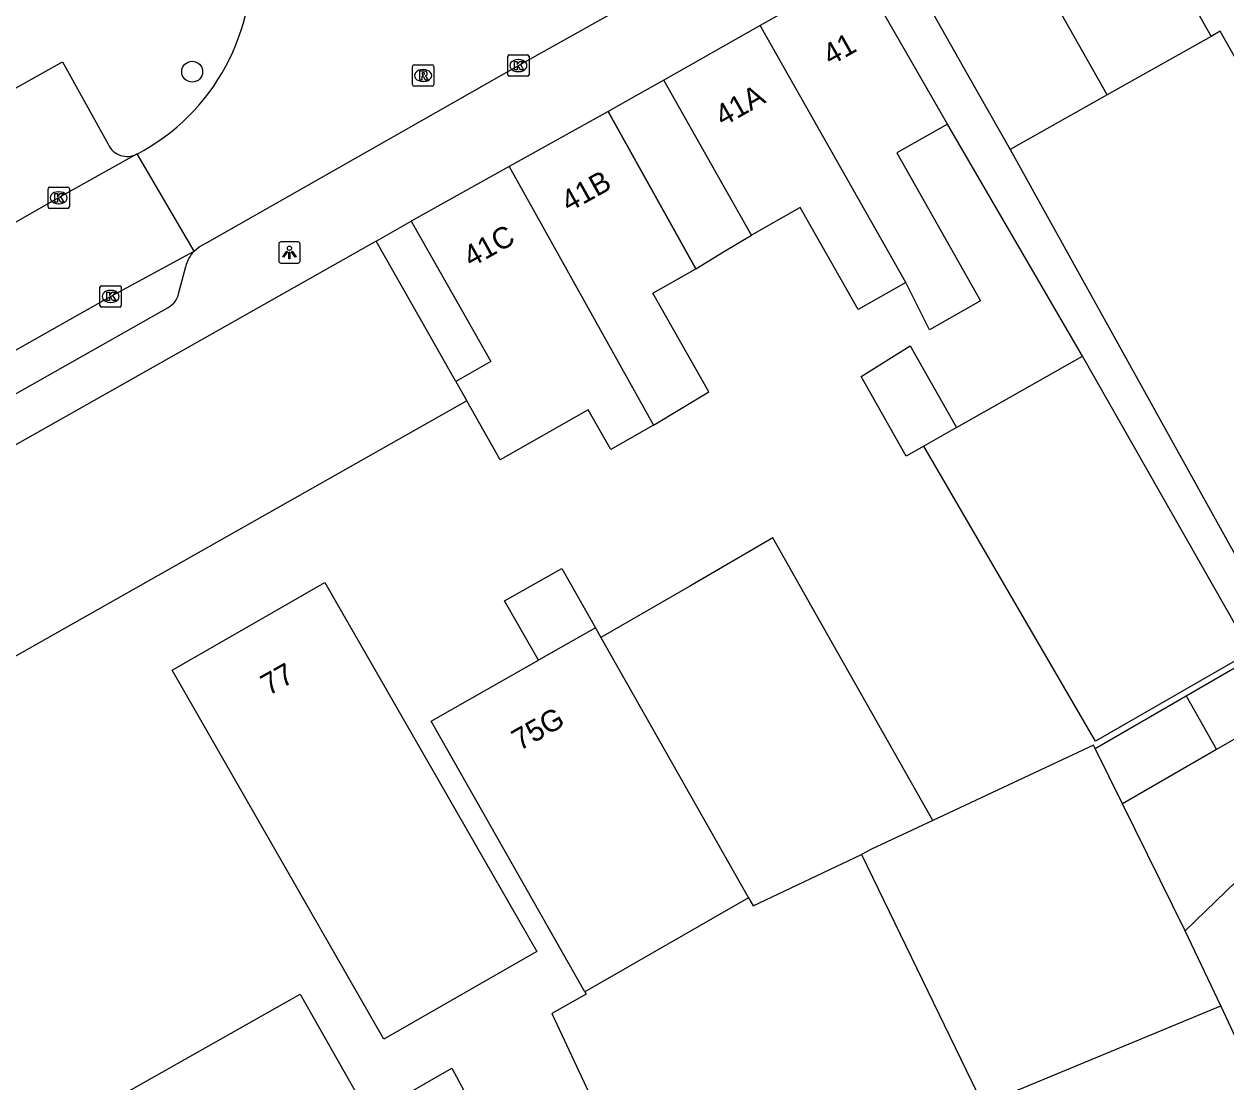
# Model space of a CAD drawing. Extents: x 160379 to 161131, y 383940 to 384849.
# Drawn here: x 160843.3 to 160899.6, y 384329.7 to 384379.3 of the extents above; entities that cross this region are included whole.
import ezdxf

# ---------------------------------------------------------------- set-up
doc = ezdxf.new("R2010")
doc.units = 0
for name, color, linetype in [('IMGEO_Boom', 7, 'Continuous'), ('IMGEO_Kolk', 7, 'Continuous'), ('IMGEO_Lichtpunt', 7, 'Continuous'), ('IMGEO_Pand', 7, 'Continuous'), ('IMGEO_Pand_nummerreeks', 7, 'Continuous'), ('IMGEO_Pand_overbouw', 7, 'Continuous'), ('IMGEO_Rijbaan_lokaal_open', 7, 'Continuous'), ('IMGEO_Rioolput', 7, 'Continuous'), ('IMGEO_Voetpad_open', 7, 'Continuous')]:
    doc.layers.add(name, color=color, linetype=linetype)

msp = doc.modelspace()

# ---------------------------------------------------------------- linework, layer by layer
at = {"layer": 'IMGEO_Boom'}
msp.add_circle((160851.138, 384377.1), 0.489, dxfattribs=at)
at = {"layer": 'IMGEO_Kolk'}
for p, q in [((160866.007, 384377.885), (160866.859, 384377.885)), ((160865.932, 384376.959), (160865.932, 384377.811)), ((160866.42, 384377.665), (160866.445, 384377.665)), ((160866.933, 384377.811), (160866.933, 384376.959)), ((160866.859, 384376.885), (160866.007, 384376.885)), ((160866.443, 384377.105), (160866.418, 384377.105)), ((160844.452, 384371.687), (160845.304, 384371.687)), ((160844.377, 384370.761), (160844.377, 384371.613)), ((160844.865, 384371.467), (160844.89, 384371.467)), ((160845.378, 384371.613), (160845.378, 384370.761)), ((160845.304, 384370.687), (160844.452, 384370.687)), ((160844.888, 384370.907), (160844.863, 384370.907)), ((160846.813, 384366.136), (160846.813, 384366.988)), ((160846.888, 384367.062), (160847.74, 384367.062)), ((160847.301, 384366.842), (160847.326, 384366.842)), ((160847.814, 384366.988), (160847.814, 384366.136)), ((160847.74, 384366.062), (160846.888, 384366.062)), ((160847.324, 384366.282), (160847.299, 384366.282))]:
    msp.add_line(p, q, dxfattribs=at)
for points in [[(160866.007, 384377.885), (160866.859, 384377.885)], [(160865.932, 384376.959), (160865.932, 384377.811)], [(160866.253, 384377.585), (160866.376, 384377.585), (160866.376, 384377.434), (160866.506, 384377.585), (160866.67, 384377.585), (160866.524, 384377.434), (160866.677, 384377.185), (160866.525, 384377.185), (160866.44, 384377.349), (160866.376, 384377.282), (160866.376, 384377.185), (160866.253, 384377.185), (160866.253, 384377.585)], [(160866.933, 384377.811), (160866.933, 384376.959)], [(160866.859, 384376.885), (160866.007, 384376.885)], [(160844.452, 384371.687), (160845.304, 384371.687)], [(160844.377, 384370.761), (160844.377, 384371.613)], [(160844.698, 384371.387), (160844.821, 384371.387), (160844.821, 384371.236), (160844.951, 384371.387), (160845.115, 384371.387), (160844.969, 384371.236), (160845.122, 384370.987), (160844.97, 384370.987), (160844.885, 384371.151), (160844.821, 384371.084), (160844.821, 384370.987), (160844.698, 384370.987), (160844.698, 384371.387)], [(160845.378, 384371.613), (160845.378, 384370.761)], [(160845.304, 384370.687), (160844.452, 384370.687)], [(160846.813, 384366.136), (160846.813, 384366.988)], [(160846.888, 384367.062), (160847.74, 384367.062)], [(160847.134, 384366.762), (160847.257, 384366.762), (160847.257, 384366.611), (160847.387, 384366.762), (160847.551, 384366.762), (160847.405, 384366.611), (160847.558, 384366.362), (160847.406, 384366.362), (160847.321, 384366.526), (160847.257, 384366.459), (160847.257, 384366.362), (160847.134, 384366.362), (160847.134, 384366.762)], [(160847.814, 384366.988), (160847.814, 384366.136)], [(160847.74, 384366.062), (160846.888, 384366.062)]]:
    msp.add_lwpolyline(points, dxfattribs=at)
for centre, start, end in [((160866.009, 384377.809), 91.552, 178.448), ((160866.009, 384377.809), 91.552, 178.448), ((160866.857, 384377.809), 1.552, 88.448), ((160866.857, 384377.809), 1.552, 88.448), ((160866.009, 384376.961), 181.552, 268.448), ((160866.009, 384376.961), 181.552, 268.448), ((160866.857, 384376.961), 271.552, 358.448), ((160866.857, 384376.961), 271.552, 358.448), ((160844.454, 384371.611), 91.552, 178.448), ((160844.454, 384371.611), 91.552, 178.448), ((160845.302, 384371.611), 1.552, 88.448), ((160845.302, 384371.611), 1.552, 88.448), ((160844.454, 384370.763), 181.552, 268.448), ((160844.454, 384370.763), 181.552, 268.448), ((160845.302, 384370.763), 271.552, 358.448), ((160845.302, 384370.763), 271.552, 358.448), ((160846.89, 384366.986), 91.552, 178.448), ((160846.89, 384366.986), 91.552, 178.448), ((160847.738, 384366.986), 1.552, 88.448), ((160847.738, 384366.986), 1.552, 88.448), ((160846.89, 384366.138), 181.552, 268.448), ((160846.89, 384366.138), 181.552, 268.448), ((160847.738, 384366.138), 271.552, 358.448), ((160847.738, 384366.138), 271.552, 358.448)]:
    msp.add_arc(centre, 0.0765, start, end, dxfattribs=at)
for centre, major_axis, ratio, start_param, end_param in [((160866.419, 384377.385), (-0.387, 0.002), 0.722429, 4.712389, 7.853982), ((160866.444, 384377.385), (-0.39, 0.002), 0.717154, 1.570796, 4.712389), ((160844.864, 384371.187), (-0.387, 0.002), 0.722429, 4.712389, 7.853982), ((160844.889, 384371.187), (-0.39, 0.002), 0.717154, 1.570796, 4.712389), ((160847.3, 384366.562), (-0.387, 0.002), 0.722429, 4.712389, 7.853982), ((160847.325, 384366.562), (-0.39, 0.002), 0.717154, 1.570796, 4.712389)]:
    msp.add_ellipse(centre, major_axis=major_axis, ratio=ratio, start_param=start_param, end_param=end_param, dxfattribs=at)
at = {"layer": 'IMGEO_Lichtpunt'}
for p, q in [((160855.2, 384369.023), (160855.2, 384368.216)), ((160855.2, 384369.023), (160855.2, 384368.216)), ((160856.102, 384369.118), (160855.294, 384369.118)), ((160856.102, 384369.118), (160855.294, 384369.118)), ((160856.196, 384368.216), (160856.196, 384369.023)), ((160856.196, 384368.216), (160856.196, 384369.023)), ((160855.294, 384368.122), (160856.102, 384368.122)), ((160855.294, 384368.122), (160856.102, 384368.122))]:
    msp.add_line(p, q, dxfattribs=at)
for points in [[(160855.574, 384368.687), (160855.613, 384368.659), (160855.425, 384368.397), (160855.387, 384368.424), (160855.574, 384368.687)], [(160855.676, 384368.639), (160855.723, 384368.639), (160855.723, 384368.317), (160855.676, 384368.317), (160855.676, 384368.639)], [(160855.786, 384368.659), (160855.824, 384368.686), (160856.011, 384368.424), (160855.972, 384368.396), (160855.786, 384368.659)]]:
    msp.add_lwpolyline(points, dxfattribs=at)
msp.add_circle((160855.699, 384368.821), 0.0994, dxfattribs=at)
for centre, start, end in [((160855.294, 384369.023), 90, 180), ((160855.294, 384369.023), 90, 180), ((160856.102, 384369.023), 0, 90), ((160856.102, 384369.023), 0, 90), ((160855.294, 384368.216), 180, 270), ((160855.294, 384368.216), 180, 270), ((160856.102, 384368.216), 270, 0), ((160856.102, 384368.216), 270, 360)]:
    msp.add_arc(centre, 0.0946, start, end, dxfattribs=at)
at = {"layer": 'IMGEO_Pand'}
for points in [[(160894.475, 384386.623), (160898.91, 384378.757)], [(160894.038, 384376.011), (160889.606, 384383.872)], [(160882.393, 384381.879), (160877.762, 384379.261)], [(160886.55, 384374.638), (160884.882, 384377.543), (160882.393, 384381.879)], [(160885.049, 384381.298), (160887.492, 384376.97), (160889.483, 384373.444)], [(160903.781, 384381.502), (160905.995, 384377.574), (160907.896, 384374.2), (160903.455, 384371.697), (160901.554, 384375.071), (160899.339, 384378.999), (160898.91, 384378.757)], [(160877.762, 384379.261), (160873.248, 384376.708)], [(160884.599, 384367.216), (160877.762, 384379.261)], [(160898.91, 384378.757), (160894.038, 384376.011)], [(160884.599, 384367.216), (160882.356, 384365.948), (160879.648, 384370.735), (160877.358, 384369.44), (160875.709, 384372.356), (160873.248, 384376.708)], [(160894.038, 384376.011), (160889.483, 384373.444)], [(160870.638, 384375.237), (160865.994, 384372.648)], [(160872.763, 384360.522), (160875.364, 384362.08), (160872.734, 384366.713), (160874.744, 384367.854), (160870.638, 384375.237)], [(160886.55, 384374.638), (160884.176, 384373.296), (160886.883, 384368.508), (160888.1, 384366.355), (160885.701, 384364.999), (160884.599, 384367.216)], [(160865.994, 384372.648), (160861.401, 384370.087)], [(160865.994, 384372.648), (160872.763, 384360.522)], [(160861.401, 384370.087), (160863.869, 384365.739), (160865.138, 384363.504), (160863.497, 384362.573)], [(160859.765, 384369.156), (160808.792, 384340.351), (160809.131, 384339.748)], [(160863.497, 384362.573), (160862.231, 384364.807), (160859.765, 384369.156)], [(160885.446, 384359.541), (160884.615, 384359.069), (160882.497, 384362.801), (160884.801, 384364.246), (160886.978, 384360.41)], [(160886.978, 384360.41), (160892.877, 384363.758)], [(160900.782, 384349.886), (160892.877, 384363.758)], [(160863.497, 384362.573), (160864.012, 384361.665)], [(160864.012, 384361.665), (160817.378, 384335.283), (160813.026, 384332.821), (160809.131, 384339.748)], [(160872.763, 384360.522), (160870.76, 384359.385), (160869.706, 384361.243), (160865.577, 384358.901), (160864.012, 384361.665)], [(160886.978, 384360.41), (160885.446, 384359.541)], [(160900.782, 384349.886), (160893.497, 384345.71), (160885.446, 384359.541)], [(160885.864, 384341.983), (160880.417, 384351.612), (160878.369, 384355.234), (160874.494, 384352.99), (160870.302, 384350.563)], [(160867.376, 384349.497), (160865.781, 384352.277), (160868.468, 384353.8), (160870.047, 384351.013)], [(160867.292, 384335.839), (160860.128, 384331.726), (160850.197, 384349.034), (160857.362, 384353.146), (160867.292, 384335.839)], [(160870.047, 384351.013), (160867.376, 384349.497)], [(160870.047, 384351.013), (160870.302, 384350.563)], [(160870.302, 384350.563), (160877.219, 384338.358)], [(160869.552, 384333.952), (160862.348, 384346.643), (160864.948, 384348.119), (160867.376, 384349.497)], [(160897.738, 384347.826), (160900.637, 384349.502), (160900.728, 384349.344), (160900.885, 384349.07), (160902.078, 384346.992), (160899.17, 384345.311)], [(160893.481, 384345.365), (160897.738, 384347.826)], [(160897.738, 384347.826), (160899.17, 384345.311)], [(160893.481, 384345.365), (160893.404, 384345.521), (160885.864, 384341.983)], [(160894.764, 384342.763), (160893.481, 384345.365)], [(160899.17, 384345.311), (160894.764, 384342.763)], [(160897.698, 384336.811), (160894.764, 384342.763)], [(160885.864, 384341.983), (160882.984, 384340.632), (160882.518, 384340.393)], [(160897.698, 384336.811), (160901.981, 384340.955), (160904.989, 384337.846)], [(160877.219, 384338.358), (160877.434, 384337.978), (160882.518, 384340.393)], [(160882.518, 384340.393), (160888.204, 384328.658), (160899.365, 384333.284)], [(160877.219, 384338.358), (160869.552, 384333.952)], [(160899.365, 384333.284), (160897.698, 384336.811)], [(160869.552, 384333.952), (160869.614, 384333.842), (160868.003, 384332.928), (160879.612, 384308.123), (160880.879, 384305.549)], [(160859.166, 384328.605), (160850.584, 384323.747), (160847.57, 384328.96), (160856.2, 384333.846), (160859.166, 384328.605)], [(160903.737, 384323.745), (160899.847, 384332.265), (160899.365, 384333.284)], [(160862.713, 384318.413), (160863.392, 384318.798), (160860.932, 384323.132), (160860.229, 384322.727), (160857.687, 384327.133), (160863.311, 384330.365), (160865.949, 384325.463), (160868.606, 384326.971), (160877.921, 384307.163), (160878.206, 384306.581), (160875.492, 384305.147)]]:
    msp.add_lwpolyline(points, dxfattribs=at)
at = {"layer": 'IMGEO_Pand_overbouw'}
msp.add_lwpolyline([(160873.248, 384376.708), (160871.943, 384375.973), (160870.638, 384375.237), (160874.744, 384367.854), (160876.051, 384368.647), (160877.358, 384369.44), (160875.709, 384372.356)], close=True, dxfattribs=at)
at = {"layer": 'IMGEO_Rijbaan_lokaal_open'}
for points in [[(160851.223, 384368.679), (160851.468, 384368.893), (160851.845, 384369.092), (160866.434, 384377.383), (160872.145, 384380.601)], [(160848.553, 384373.24), (160844.726, 384371.099), (160831.014, 384363.292), (160818.08, 384356.037), (160810.632, 384351.812)], [(160851.223, 384368.679), (160848.553, 384373.24)], [(160811.035, 384346.043), (160820.772, 384351.591), (160833.622, 384358.814), (160847.309, 384366.563), (160851.223, 384368.679)]]:
    msp.add_lwpolyline(points, dxfattribs=at)
msp.add_arc((160843.927, 384382.08), 9.978, 297.6204, 5.8993, dxfattribs=at)
at = {"layer": 'IMGEO_Rioolput'}
for p, q in [((160861.464, 384376.496), (160861.464, 384377.348)), ((160861.539, 384377.422), (160862.391, 384377.422)), ((160862.465, 384377.348), (160862.465, 384376.496)), ((160861.952, 384377.202), (160861.977, 384377.202)), ((160862.391, 384376.422), (160861.539, 384376.422)), ((160861.975, 384376.642), (160861.95, 384376.642))]:
    msp.add_line(p, q, dxfattribs=at)
for points in [[(160861.464, 384376.496), (160861.464, 384377.348)], [(160861.539, 384377.422), (160862.391, 384377.422)], [(160862.465, 384377.348), (160862.465, 384376.496)], [(160862.053, 384377.12), (160861.801, 384377.122), (160861.801, 384376.722)], [(160861.801, 384376.722), (160861.925, 384376.722), (160861.925, 384376.884), (160861.936, 384376.884)], [(160861.979, 384377.041), (160861.925, 384377.041), (160861.925, 384376.96)], [(160861.925, 384376.96), (160861.977, 384376.96)], [(160861.983, 384376.855), (160862.054, 384376.722), (160862.194, 384376.722), (160862.129, 384376.848)], [(160862.391, 384376.422), (160861.539, 384376.422)]]:
    msp.add_lwpolyline(points, dxfattribs=at)
for centre, radius, start, end in [((160861.541, 384377.346), 0.0765, 91.552, 178.448), ((160861.541, 384377.346), 0.0765, 91.552, 178.448), ((160862.389, 384377.346), 0.0765, 1.552, 88.448), ((160862.389, 384377.346), 0.0765, 1.552, 88.448), ((160861.935, 384376.831), 0.0533, 26.0293, 88.6989), ((160861.961, 384377.149), 0.19, 274.7715, 282.9687), ((160861.985, 384376.945), 0.0964, 77.0061, 93.1865), ((160861.999, 384377.002), 0.0378, 276.6634, 79.6772), ((160862.052, 384377.01), 0.109, 350.3612, 89.416), ((160862.05, 384377.01), 0.112, 277.5842, 350.9817), ((160862.034, 384376.795), 0.108, 29.5134, 73.7905), ((160861.541, 384376.498), 0.0765, 181.552, 268.448), ((160861.541, 384376.498), 0.0765, 181.552, 268.448), ((160862.389, 384376.498), 0.0765, 271.552, 358.448), ((160862.389, 384376.498), 0.0765, 271.552, 358.448)]:
    msp.add_arc(centre, radius, start, end, dxfattribs=at)
for centre, major_axis, ratio, start_param, end_param in [((160861.951, 384376.922), (-0.387, 0.002), 0.722429, 4.712389, 7.853982), ((160861.976, 384376.922), (-0.39, 0.002), 0.717154, 1.570796, 4.712389)]:
    msp.add_ellipse(centre, major_axis=major_axis, ratio=ratio, start_param=start_param, end_param=end_param, dxfattribs=at)
at = {"layer": 'IMGEO_Voetpad_open'}
for points in [[(160835.853, 384368.774), (160834.276, 384371.524), (160845.052, 384377.566), (160847.194, 384373.694)], [(160873.248, 384376.708), (160871.943, 384375.973), (160870.638, 384375.237)], [(160892.877, 384363.758), (160886.55, 384374.638)], [(160889.483, 384373.444), (160899.258, 384355.853), (160901.489, 384351.837), (160901.83, 384352.033)], [(160859.765, 384369.156), (160861.401, 384370.087)], [(160850.502, 384366.687), (160850.834, 384367.966)], [(160814.588, 384345.994), (160850.035, 384366.061)]]:
    msp.add_lwpolyline(points, dxfattribs=at)
for centre, radius, start, end in [((160848.09, 384374.115), 0.99, 205.1482, 297.906), ((160852.407, 384367.571), 1.622, 136.8803, 165.8875), ((160849.554, 384366.907), 0.973, 299.615, 346.9387)]:
    msp.add_arc(centre, radius, start, end, dxfattribs=at)

# ---------------------------------------------------------------- texts
at = {"layer": 'IMGEO_Pand_nummerreeks'}
for s, rotation, p in [('41', 29.4804, (160881.071, 384377.363)), ('41A', 29.4914, (160876.019, 384374.506)), ('41B', 29.1406, (160868.799, 384370.491)), ('41C', 29.1435, (160864.213, 384367.9)), ('77', 29.3779, (160854.717, 384347.817)), ('75G', 29.6119, (160866.489, 384345.233))]:
    msp.add_text(s, height=1, rotation=rotation, dxfattribs=at).set_placement(p)

doc.saveas('drawing.dxf')
